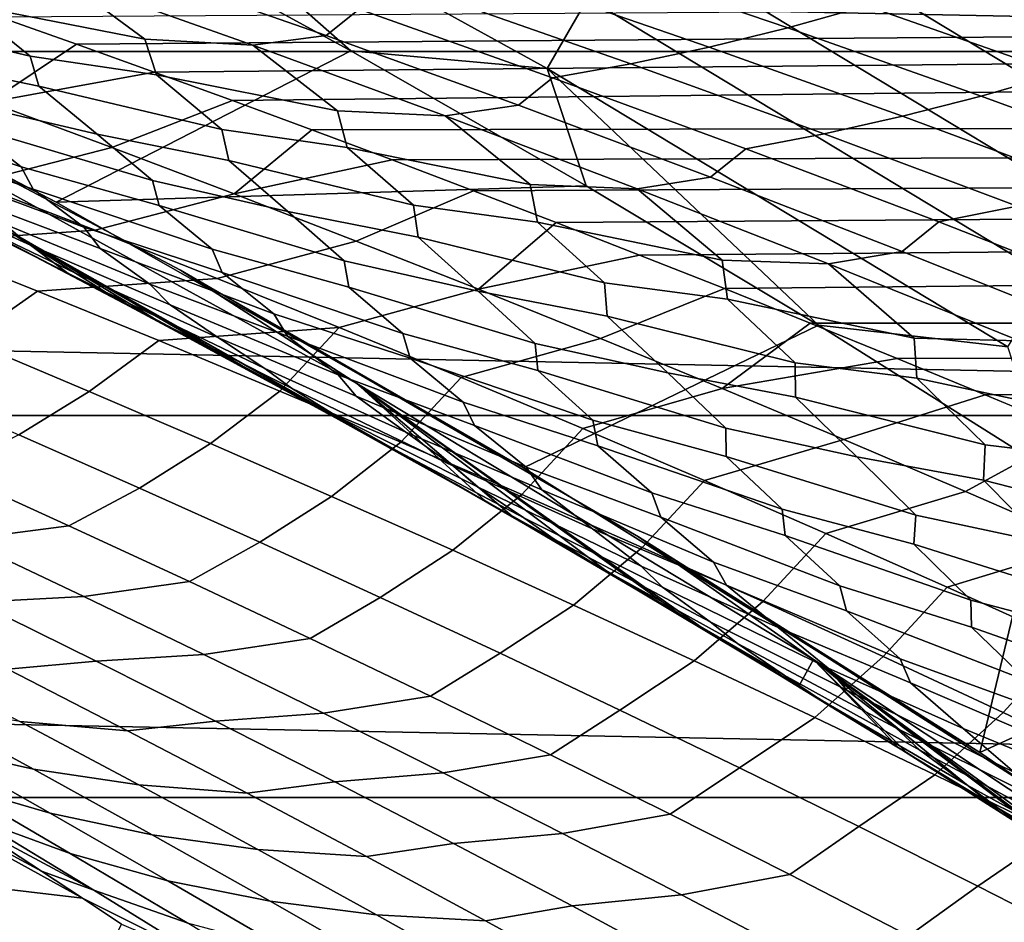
# Model space of a CAD drawing. Header units: metres. Extents: x -32 to 117, y -314 to 32.
# Tile 255 of 380: x 13.67 to 15.86, y 23.82 to 25.82. Entities that reach past the tile are written whole.
import ezdxf

# ---------------------------------------------------------------- set-up
doc = ezdxf.new("R2010")
doc.units = ezdxf.units.M
doc.layers.add('solid_24_501_064_XXX', color=7, linetype='CONTINUOUS')

msp = doc.modelspace()

# ---------------------------------------------------------------- linework, layer by layer
at = {"layer": 'solid_24_501_064_XXX'}
for points in [[(-19.827477, 25.751131, -303.5), (-18.788132, 26.518974, -303.5), (19.827477, 25.751131, -303.5)], [(-18.788132, 26.518974, -303.5), (18.788132, 26.518974, -303.5), (19.827477, 25.751131, -303.5)], [(16.337152, 25.83514, -299.734619), (15.283628, 26.472019, -299.734619), (15.199846, 26.326906, -299.663696), (16.247597, 25.693518, -299.663696)], [(14.936197, 25.870253, -299.526428), (13.882394, 26.450693, -299.526428), (13.798343, 26.290545, -299.506622), (14.845765, 25.713619, -299.506622)], [(13.754787, 25.416836, -299.5), (12.69279, 25.963486, -299.5), (11.928227, 26.323513, 20), (12.990453, 25.815851, 20)], [(16.247597, 25.693518, -299.663696), (15.199846, 26.326906, -299.663696), (15.113708, 26.17771, -299.605194), (16.155521, 25.547913, -299.605194)], [(13.798343, 26.290545, -299.506622), (13.881458, 26.04109, -299.5), (14.409968, 25.752392, -299.5)], [(14.845765, 25.713619, -299.506622), (13.798343, 26.290545, -299.506622), (14.409968, 25.752392, -299.5)], [(16.155521, 25.547913, -299.605194), (15.113708, 26.17771, -299.605194), (15.02567, 26.025223, -299.559326), (16.061415, 25.399094, -299.559326)], [(12.322657, 26.112045, 27.139278), (12.61587, 25.882139, 34.372093), (13.674073, 25.339003, 34.372093), (13.384017, 25.58427, 27.139278)], [(13.63034, 25.827684, 62.81345), (13.800304, 25.767433, 62.956249), (54.700001, 26.084551, 62.178223)], [(13.800304, 25.767433, 62.956249), (13.972453, 25.705582, 63.10059), (54.700001, 26.084551, 62.178223)], [(13.972453, 25.705582, 63.10059), (14.146639, 25.642202, 63.24622), (54.700001, 26.084551, 62.178223)], [(14.322954, 25.577202, 63.393276), (54.700001, 25.641653, 63.247471), (54.700001, 26.084551, 62.178223), (14.146639, 25.642202, 63.24622)], [(15.739203, 25.897905, 41.355824), (15.443254, 25.996979, 41.60014), (54.700001, 26.084551, 41.821777), (54.700001, 25.641653, 40.752529)], [(13.881458, 26.04109, -299.5), (12.69279, 25.963486, -299.5), (13.754787, 25.416836, -299.5), (14.409968, 25.752392, -299.5)], [(16.061415, 25.399094, -299.559326), (15.02567, 26.025223, -299.559326), (14.936197, 25.870253, -299.526428), (15.965775, 25.247852, -299.526428)], [(13.997931, 25.992828, 41.362263), (14.428287, 25.845173, 41.008434), (14.354752, 25.786533, 40.776386), (13.926785, 25.936586, 41.12756)], [(15.124537, 25.997383, 41.592674), (15.555039, 25.852524, 41.237885), (15.380334, 25.803831, 41.095638), (14.949991, 25.950575, 41.449604)], [(14.949991, 25.950575, 41.449604), (15.380334, 25.803831, 41.095638), (15.205867, 25.760927, 40.951248), (14.775683, 25.909586, 41.30447)], [(13.764606, 25.917238, 40.966881), (13.95197, 25.77828, 40.518925), (13.553342, 25.856138, 40.550678), (13.522883, 25.93219, 40.8708)], [(13.926785, 25.936586, 41.12756), (14.354752, 25.786533, 40.776386), (14.192225, 25.765127, 40.616287), (13.764606, 25.917238, 40.966881)], [(13.764606, 25.917238, 40.966881), (14.192225, 25.765127, 40.616287), (13.95197, 25.77828, 40.518925)], [(14.775683, 25.909586, 41.30447), (15.205867, 25.760927, 40.951248), (15.031766, 25.723845, 40.804817), (14.601742, 25.874443, 41.157379)], [(13.781778, 25.258266, 35.634239), (13.674073, 25.339003, 34.372093), (12.61587, 25.882139, 34.372093), (13.628577, 25.337383, 35.8438)], [(13.553342, 25.856138, 40.550678), (13.697272, 25.740784, 40.137825), (13.294586, 25.835299, 40.172138), (13.270395, 25.899126, 40.48745)], [(15.985076, 25.702627, 40.884636), (15.555039, 25.852524, 41.237885), (15.739203, 25.897905, 41.355824), (16.044449, 25.793146, 41.10442)], [(16.044449, 25.793146, 41.10442), (15.739203, 25.897905, 41.355824), (54.700001, 25.641653, 40.752529)], [(14.601742, 25.874443, 41.157379), (15.031766, 25.723845, 40.804817), (14.858153, 25.692608, 40.656456), (14.428287, 25.845173, 41.008434)], [(15.965775, 25.247852, -299.526428), (14.936197, 25.870253, -299.526428), (14.845765, 25.713619, -299.506622), (15.869108, 25.094988, -299.506622)], [(13.697272, 25.740784, 40.137825), (13.716938, 25.674313, 39.826889), (13.421767, 25.735119, 39.77293), (13.294586, 25.835299, 40.172138)], [(13.95197, 25.77828, 40.518925), (13.977757, 25.699511, 40.203468), (13.697272, 25.740784, 40.137825), (13.553342, 25.856138, 40.550678)], [(14.428287, 25.845173, 41.008434), (14.858153, 25.692608, 40.656456), (14.782165, 25.631638, 40.427105), (14.354752, 25.786533, 40.776386)], [(15.555039, 25.852524, 41.237885), (15.985076, 25.702627, 40.884636), (15.810173, 25.652077, 40.743279), (15.380334, 25.803831, 41.095638)], [(12.990453, 25.815851, 20), (13.384017, 25.58427, 27.139278), (14.422821, 25.013376, 27.139278), (14.031119, 25.265345, 20)], [(14.793545, 24.826618, -299.5), (13.754787, 25.416836, -299.5), (12.990453, 25.815851, 20), (14.031119, 25.265345, 20)], [(13.606905, 25.638481, 63.279606), (13.800304, 25.767433, 62.956249), (13.63034, 25.827684, 62.81345), (13.335076, 25.737242, 63.05241)], [(15.380334, 25.803831, 41.095638), (15.810173, 25.652077, 40.743279), (15.635509, 25.607288, 40.599701), (15.205867, 25.760927, 40.951248)], [(14.192225, 25.765127, 40.616287), (14.380439, 25.619543, 40.169098), (13.977757, 25.699511, 40.203468), (13.95197, 25.77828, 40.518925)], [(14.354752, 25.786533, 40.776386), (14.782165, 25.631638, 40.427105), (14.619251, 25.6082, 40.267651), (14.192225, 25.765127, 40.616287)], [(-20.835405, 24.942644, -303.5), (-19.827477, 25.751131, -303.5), (20.835405, 24.942644, -303.5)], [(-19.827477, 25.751131, -303.5), (19.827477, 25.751131, -303.5), (20.835405, 24.942644, -303.5)], [(13.606905, 25.638481, 63.279606), (13.972453, 25.705582, 63.10059), (13.800304, 25.767433, 62.956249)], [(14.932558, 25.452934, -299.5), (14.409968, 25.752392, -299.5), (13.754787, 25.416836, -299.5)], [(14.192225, 25.765127, 40.616287), (14.619251, 25.6082, 40.267651), (14.380439, 25.619543, 40.169098)], [(14.845765, 25.713619, -299.506622), (14.409968, 25.752392, -299.5), (14.932558, 25.452934, -299.5)], [(15.205867, 25.760927, 40.951248), (15.635509, 25.607288, 40.599701), (15.461211, 25.568289, 40.453999), (15.031766, 25.723845, 40.804817)], [(13.716938, 25.674313, 39.826889), (13.84621, 25.567713, 39.42696), (13.542337, 25.638725, 39.379864), (13.421767, 25.735119, 39.77293)], [(13.977757, 25.699511, 40.203468), (14.123437, 25.57769, 39.790363), (13.716938, 25.674313, 39.826889), (13.697272, 25.740784, 40.137825)], [(13.606905, 25.638481, 63.279606), (13.878656, 25.53767, 63.50602), (14.146639, 25.642202, 63.24622), (13.972453, 25.705582, 63.10059)], [(14.845765, 25.713619, -299.506622), (14.932558, 25.452934, -299.5), (15.448647, 25.143042, -299.5)], [(15.869108, 25.094988, -299.506622), (14.845765, 25.713619, -299.506622), (15.448647, 25.143042, -299.5)], [(15.031766, 25.723845, 40.804817), (15.461211, 25.568289, 40.453999), (15.287402, 25.535109, 40.306286), (14.858153, 25.692608, 40.656456)], [(14.380439, 25.619543, 40.169098), (14.401475, 25.53816, 39.858315), (14.123437, 25.57769, 39.790363), (13.977757, 25.699511, 40.203468)], [(14.858153, 25.692608, 40.656456), (15.287402, 25.535109, 40.306286), (15.208902, 25.471876, 40.079674), (14.782165, 25.631638, 40.427105)], [(15.985076, 25.702627, 40.884636), (16.414526, 25.547663, 40.532917), (16.239389, 25.495285, 40.392517), (15.810173, 25.652077, 40.743279)], [(13.561974, 25.585382, 39.069675), (13.677583, 25.495132, 38.682068), (13.283493, 25.62602, 38.709717), (13.252094, 25.673376, 39.028446)], [(14.123437, 25.57769, 39.790363), (14.138505, 25.508677, 39.483803), (13.84621, 25.567713, 39.42696), (13.716938, 25.674313, 39.826889)], [(13.878656, 25.53767, 63.50602), (13.606905, 25.638481, 63.279606), (13.298481, 25.561926, 63.528423), (13.570119, 25.458971, 63.754025)], [(13.84621, 25.567713, 39.42696), (13.969068, 25.46479, 39.032898), (13.561974, 25.585382, 39.069675), (13.542337, 25.638725, 39.379864)], [(14.150288, 25.434803, 63.731663), (14.322954, 25.577202, 63.393276), (14.146639, 25.642202, 63.24622), (13.878656, 25.53767, 63.50602)], [(14.322954, 25.577202, 63.393276), (14.501493, 25.510485, 63.541889), (54.700001, 25.641653, 63.247471)], [(14.501493, 25.510485, 63.541889), (14.682346, 25.441954, 63.692177), (54.700001, 25.641653, 63.247471)], [(14.682346, 25.441954, 63.692177), (14.865607, 25.371508, 63.844265), (54.700001, 25.641653, 63.247471)], [(14.865607, 25.371508, 63.844265), (15.051369, 25.299038, 63.998276), (54.700001, 25.641653, 63.247471)], [(15.051369, 25.299038, 63.998276), (15.239722, 25.224438, 64.154327), (54.700001, 25.641653, 63.247471)], [(15.430481, 25.147818, 64.31208), (54.700001, 25.154947, 64.297501), (54.700001, 25.641653, 63.247471), (15.239722, 25.224438, 64.154327)], [(15.810173, 25.652077, 40.743279), (16.239389, 25.495285, 40.392517), (16.064491, 25.448637, 40.249813), (15.635509, 25.607288, 40.599701)], [(13.677583, 25.495132, 38.682068), (13.704063, 25.445364, 38.367661), (13.393744, 25.54796, 38.327663), (13.283493, 25.62602, 38.709717)], [(14.619251, 25.6082, 40.267651), (14.808169, 25.455961, 39.821274), (14.401475, 25.53816, 39.858315), (14.380439, 25.619543, 40.169098)], [(14.782165, 25.631638, 40.427105), (15.208902, 25.471876, 40.079674), (15.045562, 25.446436, 39.920929), (14.619251, 25.6082, 40.267651)], [(14.619251, 25.6082, 40.267651), (15.045562, 25.446436, 39.920929), (14.808169, 25.455961, 39.821274)], [(15.635509, 25.607288, 40.599701), (16.064491, 25.448637, 40.249813), (15.889962, 25.407749, 40.104908), (15.461211, 25.568289, 40.453999)], [(13.384017, 25.58427, 27.139278), (13.674073, 25.339003, 34.372093), (14.707845, 24.753256, 34.373253), (14.422821, 25.013376, 27.139278)], [(13.969068, 25.46479, 39.032898), (13.984017, 25.40901, 38.726933), (13.677583, 25.495132, 38.682068), (13.561974, 25.585382, 39.069675)], [(14.401475, 25.53816, 39.858315), (14.548776, 25.409826, 39.445007), (14.138505, 25.508677, 39.483803), (14.123437, 25.57769, 39.790363)], [(14.150288, 25.434803, 63.731663), (14.501493, 25.510485, 63.541889), (14.322954, 25.577202, 63.393276)], [(14.138505, 25.508677, 39.483803), (14.269749, 25.395597, 39.08321), (13.969068, 25.46479, 39.032898), (13.84621, 25.567713, 39.42696)], [(15.461211, 25.568289, 40.453999), (15.889962, 25.407749, 40.104908), (15.715921, 25.372654, 39.957909), (15.287402, 25.535109, 40.306286)], [(13.704063, 25.445364, 38.367661), (13.816835, 25.360685, 37.984116), (13.434769, 25.502754, 38.00301), (13.393744, 25.54796, 38.327663)], [(14.150288, 25.434803, 63.731663), (13.878656, 25.53767, 63.50602), (13.570119, 25.458971, 63.754025), (13.841602, 25.353981, 63.978802)], [(14.808169, 25.455961, 39.821274), (14.824387, 25.372072, 39.515171), (14.548776, 25.409826, 39.445007), (14.401475, 25.53816, 39.858315)], [(15.287402, 25.535109, 40.306286), (15.715921, 25.372654, 39.957909), (15.634863, 25.307226, 39.734085), (15.208902, 25.471876, 40.079674)], [(13.593602, 25.386826, 37.29475), (13.698289, 25.320694, 36.922073), (13.376182, 25.466574, 36.897793), (13.279357, 25.521252, 37.262806)], [(14.548776, 25.409826, 39.445007), (14.559188, 25.338367, 39.142838), (14.269749, 25.395597, 39.08321), (14.138505, 25.508677, 39.483803)], [(14.150288, 25.434803, 63.731663), (14.421762, 25.329868, 63.956539), (14.682346, 25.441954, 63.692177), (14.501493, 25.510485, 63.541889)], [(13.816835, 25.360685, 37.984116), (13.852606, 25.313204, 37.663944), (13.542414, 25.430458, 37.625324), (13.434769, 25.502754, 38.00301)], [(13.984017, 25.40901, 38.726933), (14.101995, 25.312155, 38.338112), (13.704063, 25.445364, 38.367661), (13.677583, 25.495132, 38.682068)], [(13.698289, 25.320694, 36.922073), (13.798203, 25.259089, 36.554714), (13.447945, 25.426807, 36.554798), (13.376182, 25.466574, 36.897793)], [(14.269749, 25.395597, 39.08321), (14.394789, 25.286079, 38.688236), (13.984017, 25.40901, 38.726933), (13.969068, 25.46479, 39.032898)], [(15.208902, 25.471876, 40.079674), (15.634863, 25.307226, 39.734085), (15.471061, 25.27981, 39.576111), (15.045562, 25.446436, 39.920929)], [(13.174582, 25.432428, 63.935493), (13.444334, 25.326567, 64.158485), (13.841602, 25.353981, 63.978802), (13.570119, 25.458971, 63.754025)], [(14.101995, 25.312155, 38.338112), (14.123514, 25.260073, 38.02803), (13.816835, 25.360685, 37.984116), (13.704063, 25.445364, 38.367661)], [(14.932558, 25.452934, -299.5), (13.754787, 25.416836, -299.5), (14.793545, 24.826618, -299.5), (15.448647, 25.143042, -299.5)], [(14.693046, 25.222858, 64.180656), (14.865607, 25.371508, 63.844265), (14.682346, 25.441954, 63.692177), (14.421762, 25.329868, 63.956539)], [(15.045562, 25.446436, 39.920929), (15.235061, 25.287508, 39.47543), (14.824387, 25.372072, 39.515171), (14.808169, 25.455961, 39.821274)], [(15.045562, 25.446436, 39.920929), (15.471061, 25.27981, 39.576111), (15.235061, 25.287508, 39.47543)], [(13.798203, 25.259089, 36.554714), (13.863814, 25.217329, 36.216705), (13.541685, 25.378962, 36.195587), (13.447945, 25.426807, 36.554798)], [(13.852606, 25.313204, 37.663944), (13.962845, 25.234192, 37.284565), (13.593602, 25.386826, 37.29475), (13.542414, 25.430458, 37.625324)], [(14.421762, 25.329868, 63.956539), (14.150288, 25.434803, 63.731663), (13.841602, 25.353981, 63.978802), (14.112896, 25.24695, 64.202759)], [(14.394789, 25.286079, 38.688236), (14.405006, 25.227955, 38.386509), (14.101995, 25.312155, 38.338112), (13.984017, 25.40901, 38.726933)], [(14.824387, 25.372072, 39.515171), (14.973199, 25.237169, 39.101746), (14.559188, 25.338367, 39.142838), (14.548776, 25.409826, 39.445007)], [(15.889962, 25.407749, 40.104908), (16.317924, 25.242199, 39.757549), (16.14362, 25.205214, 39.611332), (15.715921, 25.372654, 39.957909)], [(13.863814, 25.217329, 36.216705), (13.960802, 25.162416, 35.854866), (13.595848, 25.354126, 35.888607), (13.541685, 25.378962, 36.195587)], [(13.962845, 25.234192, 37.284565), (14.008429, 25.188433, 36.958652), (13.698289, 25.320694, 36.922073), (13.593602, 25.386826, 37.29475)], [(14.559188, 25.338367, 39.142838), (14.6923, 25.21875, 38.741665), (14.394789, 25.286079, 38.688236), (14.269749, 25.395597, 39.08321)], [(13.444334, 25.326567, 64.158485), (13.713878, 25.218714, 64.380608), (14.112896, 25.24695, 64.202759), (13.841602, 25.353981, 63.978802)], [(13.960802, 25.162416, 35.854866), (13.628577, 25.337383, 35.8438), (13.595848, 25.354126, 35.888607)], [(14.123514, 25.260073, 38.02803), (14.23871, 25.168699, 37.643082), (13.852606, 25.313204, 37.663944), (13.816835, 25.360685, 37.984116)], [(14.693046, 25.222858, 64.180656), (15.051369, 25.299038, 63.998276), (14.865607, 25.371508, 63.844265)], [(15.235061, 25.287508, 39.47543), (15.246405, 25.20122, 39.17403), (14.973199, 25.237169, 39.101746), (14.824387, 25.372072, 39.515171)], [(15.715921, 25.372654, 39.957909), (16.14362, 25.205214, 39.611332), (16.059958, 25.137663, 39.390335), (15.634863, 25.307226, 39.734085)], [(13.960802, 25.162416, 35.854866), (14.041348, 25.118841, 35.508072), (13.781778, 25.258266, 35.634239), (13.628577, 25.337383, 35.8438)], [(14.639298, 24.79224, 34.466503), (14.707845, 24.753256, 34.373253), (13.674073, 25.339003, 34.372093)], [(14.534099, 24.851564, 34.609631), (14.639298, 24.79224, 34.466503), (13.674073, 25.339003, 34.372093)], [(14.362767, 24.946878, 34.842693), (14.534099, 24.851564, 34.609631), (13.674073, 25.339003, 34.372093)], [(14.164942, 25.054945, 35.111633), (14.362767, 24.946878, 34.842693), (13.674073, 25.339003, 34.372093)], [(14.134936, 25.071152, 35.152466), (14.164942, 25.054945, 35.111633), (13.674073, 25.339003, 34.372093)], [(13.971329, 25.158665, 35.375397), (14.134936, 25.071152, 35.152466), (13.674073, 25.339003, 34.372093)], [(13.781778, 25.258266, 35.634239), (13.971329, 25.158665, 35.375397), (13.674073, 25.339003, 34.372093)], [(14.973199, 25.237169, 39.101746), (14.978906, 25.163368, 38.803982), (14.6923, 25.21875, 38.741665), (14.559188, 25.338367, 39.142838)], [(13.557981, 25.109873, 64.762924), (13.713878, 25.218714, 64.380608), (13.444334, 25.326567, 64.158485), (13.287644, 25.221487, 64.540985)], [(14.008429, 25.188433, 36.958652), (14.115818, 25.115475, 36.584045), (13.798203, 25.259089, 36.554714), (13.698289, 25.320694, 36.922073)], [(14.23871, 25.168699, 37.643082), (14.269189, 25.11904, 37.327396), (13.962845, 25.234192, 37.284565), (13.852606, 25.313204, 37.663944)], [(14.405006, 25.227955, 38.386509), (14.52525, 25.124426, 37.996563), (14.123514, 25.260073, 38.02803), (14.101995, 25.312155, 38.338112)], [(14.693046, 25.222858, 64.180656), (14.421762, 25.329868, 63.956539), (14.112896, 25.24695, 64.202759), (14.383966, 25.137867, 64.425896)], [(14.693046, 25.222858, 64.180656), (14.964102, 25.113762, 64.404022), (15.239722, 25.224438, 64.154327), (15.051369, 25.299038, 63.998276)], [(15.634863, 25.307226, 39.734085), (16.059958, 25.137663, 39.390335), (15.895659, 25.108295, 39.233196), (15.471061, 25.27981, 39.576111)], [(14.6923, 25.21875, 38.741665), (14.819421, 25.10257, 38.345863), (14.405006, 25.227955, 38.386509), (14.394789, 25.286079, 38.688236)], [(15.471061, 25.27981, 39.576111), (15.661026, 25.114161, 39.131561), (15.246405, 25.20122, 39.17403), (15.235061, 25.287508, 39.47543)], [(15.471061, 25.27981, 39.576111), (15.895659, 25.108295, 39.233196), (15.661026, 25.114161, 39.131561)], [(13.713878, 25.218714, 64.380608), (13.983179, 25.108858, 64.601868), (14.383966, 25.137867, 64.425896), (14.112896, 25.24695, 64.202759)], [(14.041348, 25.118841, 35.508072), (13.971329, 25.158665, 35.375397), (13.781778, 25.258266, 35.634239)], [(14.115818, 25.115475, 36.584045), (14.218723, 25.046844, 36.214443), (13.863814, 25.217329, 36.216705), (13.798203, 25.259089, 36.554714)], [(14.031119, 25.265345, 20), (14.422821, 25.013376, 27.139278), (15.437318, 24.400328, 27.139278), (15.048502, 24.672913, 20)], [(15.806831, 24.194082, -299.5), (14.793545, 24.826618, -299.5), (14.031119, 25.265345, 20), (15.048502, 24.672913, 20)], [(14.52525, 25.124426, 37.996563), (14.541771, 25.070127, 37.690815), (14.23871, 25.168699, 37.643082), (14.123514, 25.260073, 38.02803)], [(14.269189, 25.11904, 37.327396), (14.381927, 25.033232, 36.946415), (14.008429, 25.188433, 36.958652), (13.962845, 25.234192, 37.284565)], [(14.964102, 25.113762, 64.404022), (14.693046, 25.222858, 64.180656), (14.383966, 25.137867, 64.425896), (14.654778, 25.026722, 64.648232)], [(14.819421, 25.10257, 38.345863), (14.824864, 25.042202, 38.048393), (14.52525, 25.124426, 37.996563), (14.405006, 25.227955, 38.386509)], [(15.234896, 25.002573, 64.626633), (15.430481, 25.147818, 64.31208), (15.239722, 25.224438, 64.154327), (14.964102, 25.113762, 64.404022)], [(15.246405, 25.20122, 39.17403), (15.396623, 25.059698, 38.760567), (14.978906, 25.163368, 38.803982), (14.973199, 25.237169, 39.101746)], [(13.828024, 24.996258, 64.983948), (13.983179, 25.108858, 64.601868), (13.713878, 25.218714, 64.380608), (13.557981, 25.109873, 64.762924)], [(14.218723, 25.046844, 36.214443), (14.278158, 25.003206, 35.881393), (13.960802, 25.162416, 35.854866), (13.863814, 25.217329, 36.216705)], [(14.978906, 25.163368, 38.803982), (15.113785, 25.037151, 38.402313), (14.819421, 25.10257, 38.345863), (14.6923, 25.21875, 38.741665)], [(15.661026, 25.114161, 39.131561), (15.667446, 25.025579, 38.834888), (15.396623, 25.059698, 38.760567), (15.246405, 25.20122, 39.17403)], [(14.381927, 25.033232, 36.946415), (14.421877, 24.985451, 36.625149), (14.115818, 25.115475, 36.584045), (14.008429, 25.188433, 36.958652)], [(14.278158, 25.003206, 35.881393), (14.378298, 24.94112, 35.517021), (14.041348, 25.118841, 35.508072), (13.960802, 25.162416, 35.854866)], [(14.041348, 25.118841, 35.508072), (14.452183, 24.895872, 35.175488), (14.134936, 25.071152, 35.152466), (13.971329, 25.158665, 35.375397)], [(14.541771, 25.070127, 37.690815), (14.659293, 24.971983, 37.304554), (14.269189, 25.11904, 37.327396), (14.23871, 25.168699, 37.643082)], [(15.396623, 25.059698, 38.760567), (15.397578, 24.983656, 38.467228), (15.113785, 25.037151, 38.402313), (14.978906, 25.163368, 38.803982)], [(13.983179, 25.108858, 64.601868), (14.252208, 24.996994, 64.822281), (14.383966, 25.137867, 64.425896)], [(14.520929, 24.883112, 65.041847), (14.654778, 25.026722, 64.648232), (14.383966, 25.137867, 64.425896), (14.252208, 24.996994, 64.822281)], [(15.448647, 25.143042, -299.5), (14.793545, 24.826618, -299.5), (15.806831, 24.194082, -299.5), (15.958515, 24.822542, -299.5)], [(15.234896, 25.002573, 64.626633), (15.6235, 25.069256, 64.47126), (15.430481, 25.147818, 64.31208)], [(15.430481, 25.147818, 64.31208), (15.6235, 25.069256, 64.47126), (54.700001, 25.154947, 64.297501)], [(15.869108, 25.094988, -299.506622), (15.448647, 25.143042, -299.5), (15.958515, 24.822542, -299.5)], [(15.6235, 25.069256, 64.47126), (15.818888, 24.988625, 64.63205), (54.700001, 25.154947, 64.297501)], [(15.818888, 24.988625, 64.63205), (16.016756, 24.905785, 64.794601), (54.700001, 25.154947, 64.297501)], [(14.378298, 24.94112, 35.517021), (14.452183, 24.895872, 35.175488), (14.041348, 25.118841, 35.508072)], [(14.421877, 24.985451, 36.625149), (14.531872, 24.905581, 36.248707), (14.218723, 25.046844, 36.214443), (14.115818, 25.115475, 36.584045)], [(14.659293, 24.971983, 37.304554), (14.684446, 24.92025, 36.993351), (14.381927, 25.033232, 36.946415), (14.269189, 25.11904, 37.327396)], [(14.824864, 25.042202, 38.048393), (14.947275, 24.931923, 37.65741), (14.541771, 25.070127, 37.690815), (14.52525, 25.124426, 37.996563)], [(15.234896, 25.002573, 64.626633), (14.964102, 25.113762, 64.404022), (14.654778, 25.026722, 64.648232), (14.925299, 24.913509, 64.869766)], [(15.895659, 25.108295, 39.233196), (16.085978, 24.935894, 38.789673), (15.667446, 25.025579, 38.834888), (15.661026, 25.114161, 39.131561)], [(13.67245, 24.899567, 65.368759), (13.828024, 24.996258, 64.983948), (13.557981, 25.109873, 64.762924), (13.404191, 25.015913, 65.149895)], [(14.097744, 24.880632, 65.204071), (14.252208, 24.996994, 64.822281), (13.983179, 25.108858, 64.601868), (13.828024, 24.996258, 64.983948)], [(15.113785, 25.037151, 38.402313), (15.242882, 24.914242, 38.005775), (14.824864, 25.042202, 38.048393), (14.819421, 25.10257, 38.345863)], [(14.452183, 24.895872, 35.175488), (14.549489, 24.840595, 34.816769), (14.164942, 25.054945, 35.111633), (14.134936, 25.071152, 35.152466)], [(14.947275, 24.931923, 37.65741), (14.958758, 24.875511, 37.355999), (14.659293, 24.971983, 37.304554), (14.541771, 25.070127, 37.690815)], [(15.234896, 25.002573, 64.626633), (15.505391, 24.88928, 64.848503), (15.818888, 24.988625, 64.63205), (15.6235, 25.069256, 64.47126)], [(14.549489, 24.840595, 34.816769), (14.362767, 24.946878, 34.842693), (14.164942, 25.054945, 35.111633)], [(15.667446, 25.025579, 38.834888), (15.818963, 24.877388, 38.421471), (15.397578, 24.983656, 38.467228), (15.396623, 25.059698, 38.760567)], [(14.531872, 24.905581, 36.248707), (14.637671, 24.829828, 35.876953), (14.278158, 25.003206, 35.881393), (14.218723, 25.046844, 36.214443)], [(14.684446, 24.92025, 36.993351), (14.799586, 24.82756, 36.610851), (14.421877, 24.985451, 36.625149), (14.381927, 25.033232, 36.946415)], [(14.789313, 24.767202, 65.260582), (14.925299, 24.913509, 64.869766), (14.654778, 25.026722, 64.648232), (14.520929, 24.883112, 65.041847)], [(15.242882, 24.914242, 38.005775), (15.243512, 24.851728, 37.71257), (14.947275, 24.931923, 37.65741), (14.824864, 25.042202, 38.048393)], [(15.397578, 24.983656, 38.467228), (15.534121, 24.85078, 38.065151), (15.242882, 24.914242, 38.005775), (15.113785, 25.037151, 38.402313)], [(16.085978, 24.935894, 38.789673), (16.087427, 24.845131, 38.497749), (15.818963, 24.877388, 38.421471), (15.667446, 25.025579, 38.834888)], [(14.768215, 24.718702, 34.291142), (14.422821, 25.013376, 27.139278), (14.707845, 24.753256, 34.373253)], [(15.404757, 24.341757, 33.42775), (15.437318, 24.400328, 27.139278), (14.422821, 25.013376, 27.139278), (15.188386, 24.472507, 33.720581)], [(15.14249, 24.499891, 33.782795), (15.188386, 24.472507, 33.720581), (14.422821, 25.013376, 27.139278)], [(14.976305, 24.598032, 34.00832), (15.14249, 24.499891, 33.782795), (14.422821, 25.013376, 27.139278)], [(14.768215, 24.718702, 34.291142), (14.976305, 24.598032, 34.00832), (14.422821, 25.013376, 27.139278)], [(13.940342, 24.781246, 65.586678), (14.097744, 24.880632, 65.204071), (13.828024, 24.996258, 64.983948), (13.67245, 24.899567, 65.368759)], [(14.367107, 24.762991, 65.423294), (14.520929, 24.883112, 65.041847), (14.252208, 24.996994, 64.822281), (14.097744, 24.880632, 65.204071)], [(14.637671, 24.829828, 35.876953), (14.690909, 24.78442, 35.548832), (14.378298, 24.94112, 35.517021), (14.278158, 25.003206, 35.881393)], [(14.799586, 24.82756, 36.610851), (14.833876, 24.777866, 36.294224), (14.531872, 24.905581, 36.248707), (14.421877, 24.985451, 36.625149)], [(15.505391, 24.88928, 64.848503), (15.234896, 25.002573, 64.626633), (14.925299, 24.913509, 64.869766), (15.195493, 24.798218, 65.090508)], [(15.818963, 24.877388, 38.421471), (15.815125, 24.799208, 38.13258), (15.534121, 24.85078, 38.065151), (15.397578, 24.983656, 38.467228)], [(15.505391, 24.88928, 64.848503), (15.775553, 24.773874, 65.069633), (16.016756, 24.905785, 64.794601), (15.818888, 24.988625, 64.63205)], [(14.958758, 24.875511, 37.355999), (15.078508, 24.770517, 36.968517), (14.684446, 24.92025, 36.993351), (14.659293, 24.971983, 37.304554)], [(-21.810736, 24.094435, -303.5), (-20.835405, 24.942644, -303.5), (21.810736, 24.094435, -303.5)], [(-20.835405, 24.942644, -303.5), (20.835405, 24.942644, -303.5), (21.810736, 24.094435, -303.5)], [(14.549489, 24.840595, 34.816769), (14.534099, 24.851564, 34.609631), (14.362767, 24.946878, 34.842693)], [(14.690909, 24.78442, 35.548832), (14.794101, 24.715055, 35.182026), (14.452183, 24.895872, 35.175488), (14.378298, 24.94112, 35.517021)], [(15.078508, 24.770517, 36.968517), (15.098307, 24.716814, 36.661785), (14.799586, 24.82756, 36.610851), (14.684446, 24.92025, 36.993351)], [(15.243512, 24.851728, 37.71257), (15.367989, 24.734631, 37.320637), (14.958758, 24.875511, 37.355999), (14.947275, 24.931923, 37.65741)], [(13.783515, 24.697729, 65.972122), (13.940342, 24.781246, 65.586678), (13.67245, 24.899567, 65.368759), (13.514919, 24.81988, 65.754196)], [(14.794101, 24.715055, 35.182026), (14.861309, 24.668251, 34.845715), (14.549489, 24.840595, 34.816769), (14.452183, 24.895872, 35.175488)], [(14.833876, 24.777866, 36.294224), (14.946379, 24.69099, 35.916035), (14.637671, 24.829828, 35.876953), (14.531872, 24.905581, 36.248707)], [(15.057326, 24.649258, 65.478493), (15.195493, 24.798218, 65.090508), (14.925299, 24.913509, 64.869766), (14.789313, 24.767202, 65.260582)], [(15.534121, 24.85078, 38.065151), (15.665092, 24.721073, 37.667965), (15.243512, 24.851728, 37.71257), (15.242882, 24.914242, 38.005775)], [(16.045349, 24.656345, 65.290024), (16.217213, 24.820601, 64.959084), (16.016756, 24.905785, 64.794601), (15.775553, 24.773874, 65.069633)], [(14.207838, 24.660946, 65.803673), (14.367107, 24.762991, 65.423294), (14.097744, 24.880632, 65.204071), (13.940342, 24.781246, 65.586678)], [(14.636085, 24.643322, 65.641632), (14.789313, 24.767202, 65.260582), (14.520929, 24.883112, 65.041847), (14.367107, 24.762991, 65.423294)], [(15.367989, 24.734631, 37.320637), (15.374403, 24.676203, 37.023571), (15.078508, 24.770517, 36.968517), (14.958758, 24.875511, 37.355999)], [(15.775553, 24.773874, 65.069633), (15.505391, 24.88928, 64.848503), (15.195493, 24.798218, 65.090508), (15.465326, 24.68084, 65.310463)], [(16.087427, 24.845131, 38.497749), (16.240135, 24.690216, 38.084454), (15.815125, 24.799208, 38.13258), (15.818963, 24.877388, 38.421471)], [(14.961853, 24.605518, 34.484249), (14.639298, 24.79224, 34.466503), (14.534099, 24.851564, 34.609631)], [(14.861309, 24.668251, 34.845715), (14.961853, 24.605518, 34.484249), (14.534099, 24.851564, 34.609631), (14.549489, 24.840595, 34.816769)], [(15.665092, 24.721073, 37.667965), (15.660872, 24.656515, 37.379032), (15.367989, 24.734631, 37.320637), (15.243512, 24.851728, 37.71257)], [(15.815125, 24.799208, 38.13258), (15.953228, 24.659613, 37.730175), (15.665092, 24.721073, 37.667965), (15.534121, 24.85078, 38.065151)], [(14.946379, 24.69099, 35.916035), (15.054971, 24.608019, 35.542221), (14.690909, 24.78442, 35.548832), (14.637671, 24.829828, 35.876953)], [(13.549245, 24.667192, 66.296402), (13.783515, 24.697729, 65.972122), (13.514919, 24.81988, 65.754196), (13.281615, 24.791817, 66.079491)], [(15.098307, 24.716814, 36.661785), (15.215749, 24.617161, 36.277863), (14.833876, 24.777866, 36.294224), (14.799586, 24.82756, 36.610851)], [(16.461798, 24.491678, -299.5), (15.958515, 24.822542, -299.5), (15.806831, 24.194082, -299.5)], [(14.961853, 24.605518, 34.484249), (15.045299, 24.555359, 34.138283), (14.707845, 24.753256, 34.373253), (14.639298, 24.79224, 34.466503)], [(15.324938, 24.529268, 65.69558), (15.465326, 24.68084, 65.310463), (15.195493, 24.798218, 65.090508), (15.057326, 24.649258, 65.478493)], [(16.240135, 24.690216, 38.084454), (16.231464, 24.610001, 37.800022), (15.953228, 24.659613, 37.730175), (15.815125, 24.799208, 38.13258)], [(14.051667, 24.573595, 66.189072), (14.207838, 24.660946, 65.803673), (13.940342, 24.781246, 65.586678), (13.783515, 24.697729, 65.972122)], [(14.474908, 24.538652, 66.019745), (14.636085, 24.643322, 65.641632), (14.367107, 24.762991, 65.423294), (14.207838, 24.660946, 65.803673)], [(14.904643, 24.521618, 65.859093), (15.057326, 24.649258, 65.478493), (14.789313, 24.767202, 65.260582), (14.636085, 24.643322, 65.641632)], [(15.054971, 24.608019, 35.542221), (15.101995, 24.560955, 35.219006), (14.794101, 24.715055, 35.182026), (14.690909, 24.78442, 35.548832)], [(15.215749, 24.617161, 36.277863), (15.244352, 24.565657, 35.965855), (14.946379, 24.69099, 35.916035), (14.833876, 24.777866, 36.294224)], [(15.374403, 24.676203, 37.023571), (15.496279, 24.564283, 36.634949), (15.098307, 24.716814, 36.661785), (15.078508, 24.770517, 36.968517)], [(16.045349, 24.656345, 65.290024), (15.775553, 24.773874, 65.069633), (15.465326, 24.68084, 65.310463), (15.734769, 24.561363, 65.529633)], [(15.045299, 24.555359, 34.138283), (14.768215, 24.718702, 34.291142), (14.707845, 24.753256, 34.373253)], [(15.660872, 24.656515, 37.379032), (15.787312, 24.532522, 36.986237), (15.374403, 24.676203, 37.023571), (15.367989, 24.734631, 37.320637)], [(15.953228, 24.659613, 37.730175), (16.085966, 24.523041, 37.33242), (15.660872, 24.656515, 37.379032), (15.665092, 24.721073, 37.667965)], [(13.816401, 24.540609, 66.512306), (14.051667, 24.573595, 66.189072), (13.783515, 24.697729, 65.972122), (13.549245, 24.667192, 66.296402)], [(15.045299, 24.555359, 34.138283), (14.976305, 24.598032, 34.00832), (14.768215, 24.718702, 34.291142)], [(15.101995, 24.560955, 35.219006), (15.208136, 24.484203, 34.849857), (14.861309, 24.668251, 34.845715), (14.794101, 24.715055, 35.182026)], [(15.496279, 24.564283, 36.634949), (15.510695, 24.508713, 36.332691), (15.215749, 24.617161, 36.277863), (15.098307, 24.716814, 36.661785)], [(15.244352, 24.565657, 35.965855), (15.359265, 24.471689, 35.586002), (15.054971, 24.608019, 35.542221), (14.946379, 24.69099, 35.916035)], [(15.592121, 24.407225, 65.911842), (15.734769, 24.561363, 65.529633), (15.465326, 24.68084, 65.310463), (15.324938, 24.529268, 65.69558)], [(15.787312, 24.532522, 36.986237), (15.788627, 24.472183, 36.693512), (15.496279, 24.564283, 36.634949), (15.374403, 24.676203, 37.023571)], [(13.578452, 24.527733, 66.834236), (13.816401, 24.540609, 66.512306), (13.549245, 24.667192, 66.296402), (13.312215, 24.656773, 66.619164)], [(14.319348, 24.447466, 66.405052), (14.474908, 24.538652, 66.019745), (14.207838, 24.660946, 65.803673), (14.051667, 24.573595, 66.189072)], [(15.208136, 24.484203, 34.849857), (15.268657, 24.435963, 34.518726), (14.961853, 24.605518, 34.484249), (14.861309, 24.668251, 34.845715)], [(15.048502, 24.672913, 20), (15.437318, 24.400328, 27.139278), (16.425798, 23.746157, 27.139278), (16.040911, 24.039534, 20)], [(16.793037, 23.520281, -299.5), (15.806831, 24.194082, -299.5), (15.048502, 24.672913, 20), (16.040911, 24.039534, 20)], [(16.085966, 24.523041, 37.33242), (16.076866, 24.456537, 37.047771), (15.787312, 24.532522, 36.986237), (15.660872, 24.656515, 37.379032)], [(16.314753, 24.536684, 65.509666), (16.045349, 24.656345, 65.290024), (15.734769, 24.561363, 65.529633), (16.003792, 24.439781, 65.748009)], [(14.741524, 24.414362, 66.234909), (14.904643, 24.521618, 65.859093), (14.636085, 24.643322, 65.641632), (14.474908, 24.538652, 66.019745)], [(15.172755, 24.397869, 66.075684), (15.324938, 24.529268, 65.69558), (15.057326, 24.649258, 65.478493), (14.904643, 24.521618, 65.859093)], [(15.510695, 24.508713, 36.332691), (15.630338, 24.402012, 35.947422), (15.244352, 24.565657, 35.965855), (15.215749, 24.617161, 36.277863)], [(15.268657, 24.435963, 34.518726), (15.372334, 24.36566, 34.154617), (15.045299, 24.555359, 34.138283), (14.961853, 24.605518, 34.484249)], [(15.045299, 24.555359, 34.138283), (15.448539, 24.314325, 33.814209), (15.14249, 24.499891, 33.782795), (14.976305, 24.598032, 34.00832)], [(15.359265, 24.471689, 35.586002), (15.470547, 24.381395, 35.21022), (15.101995, 24.560955, 35.219006), (15.054971, 24.608019, 35.542221)], [(14.083058, 24.412054, 66.727196), (14.319348, 24.447466, 66.405052), (14.051667, 24.573595, 66.189072), (13.816401, 24.540609, 66.512306)], [(15.372334, 24.36566, 34.154617), (15.448539, 24.314325, 33.814209), (15.045299, 24.555359, 34.138283)], [(15.470547, 24.381395, 35.21022), (15.511341, 24.332788, 34.891884), (15.208136, 24.484203, 34.849857), (15.101995, 24.560955, 35.219006)], [(15.630338, 24.402012, 35.947422), (15.653236, 24.348806, 35.640026), (15.359265, 24.471689, 35.586002), (15.244352, 24.565657, 35.965855)], [(15.788627, 24.472183, 36.693512), (15.912526, 24.353258, 36.303837), (15.510695, 24.508713, 36.332691), (15.496279, 24.564283, 36.634949)], [(15.858848, 24.283119, 66.127281), (16.003792, 24.439781, 65.748009), (15.734769, 24.561363, 65.529633), (15.592121, 24.407225, 65.911842)], [(13.647402, 24.379293, 67.403229), (13.844162, 24.396746, 67.048264), (13.578452, 24.527733, 66.834236), (13.380486, 24.51413, 67.188271)], [(13.844162, 24.396746, 67.048264), (14.083058, 24.412054, 66.727196), (13.816401, 24.540609, 66.512306), (13.578452, 24.527733, 66.834236)], [(14.586533, 24.319334, 66.620071), (14.741524, 24.414362, 66.234909), (14.474908, 24.538652, 66.019745), (14.319348, 24.447466, 66.405052)], [(15.440395, 24.272068, 66.291397), (15.592121, 24.407225, 65.911842), (15.324938, 24.529268, 65.69558), (15.172755, 24.397869, 66.075684)], [(16.076866, 24.456537, 37.047771), (16.205162, 24.325579, 36.654194), (15.788627, 24.472183, 36.693512), (15.787312, 24.532522, 36.986237)], [(15.007659, 24.288063, 66.449158), (15.172755, 24.397869, 66.075684), (14.904643, 24.521618, 65.859093), (14.741524, 24.414362, 66.234909)], [(15.912526, 24.353258, 36.303837), (15.921535, 24.295925, 36.006046), (15.630338, 24.402012, 35.947422), (15.510695, 24.508713, 36.332691)], [(15.448539, 24.314325, 33.814209), (15.549661, 24.25074, 33.455601), (15.188386, 24.472507, 33.720581), (15.14249, 24.499891, 33.782795)], [(15.511341, 24.332788, 34.891884), (15.620327, 24.248543, 34.520489), (15.268657, 24.435963, 34.518726), (15.208136, 24.484203, 34.849857)], [(16.461798, 24.491678, -299.5), (15.806831, 24.194082, -299.5), (16.793037, 23.520281, -299.5), (16.957956, 24.150797, -299.5)], [(15.549661, 24.25074, 33.455601), (15.404757, 24.341757, 33.42775), (15.188386, 24.472507, 33.720581)], [(15.653236, 24.348806, 35.640026), (15.770456, 24.247654, 35.258595), (15.470547, 24.381395, 35.21022), (15.359265, 24.471689, 35.586002)], [(16.205162, 24.325579, 36.654194), (16.201351, 24.263432, 36.365814), (15.912526, 24.353258, 36.303837), (15.788627, 24.472183, 36.693512)], [(14.34919, 24.281521, 66.941078), (14.586533, 24.319334, 66.620071), (14.319348, 24.447466, 66.405052), (14.083058, 24.412054, 66.727196)], [(15.620327, 24.248543, 34.520489), (15.674151, 24.198986, 34.194523), (15.372334, 24.36566, 34.154617), (15.268657, 24.435963, 34.518726)], [(16.12509, 24.156942, 66.341888), (16.272367, 24.316082, 65.965599), (16.003792, 24.439781, 65.748009), (15.858848, 24.283119, 66.127281)], [(13.813329, 23.870523, 70.514549), (12.823011, 24.416718, 70.516006), (12.752348, 23.995956, 77.737923)], [(13.722713, 23.930347, 70.388145), (12.823011, 24.416718, 70.516006), (13.813329, 23.870523, 70.514549)], [(13.722713, 23.930347, 70.388145), (13.553283, 24.040844, 70.151779), (12.823011, 24.416718, 70.516006)], [(14.853194, 24.189192, 66.834122), (15.007659, 24.288063, 66.449158), (14.741524, 24.414362, 66.234909), (14.586533, 24.319334, 66.620071)], [(13.674012, 24.263247, 67.936684), (13.913728, 24.242487, 67.617088), (13.647402, 24.379293, 67.403229), (13.408543, 24.402506, 67.723312)], [(13.913728, 24.242487, 67.617088), (14.109321, 24.2638, 67.261246), (13.844162, 24.396746, 67.048264), (13.647402, 24.379293, 67.403229)], [(14.109321, 24.2638, 67.261246), (14.34919, 24.281521, 66.941078), (14.083058, 24.412054, 66.727196), (13.844162, 24.396746, 67.048264)], [(15.273289, 24.159748, 66.662491), (15.440395, 24.272068, 66.291397), (15.172755, 24.397869, 66.075684), (15.007659, 24.288063, 66.449158)], [(15.404757, 24.341757, 33.42775), (15.625609, 24.205454, 33.129585), (15.437318, 24.400328, 27.139278)], [(16.547178, 23.604731, 31.884344), (16.425798, 23.746157, 27.139278), (15.437318, 24.400328, 27.139278), (16.311449, 23.763428, 32.202492)], [(16.142403, 23.875067, 32.43095), (16.311449, 23.763428, 32.202492), (15.437318, 24.400328, 27.139278)], [(16.079163, 23.916374, 32.516457), (16.142403, 23.875067, 32.43095), (15.437318, 24.400328, 27.139278)], [(15.850494, 24.063679, 32.825672), (16.079163, 23.916374, 32.516457), (15.437318, 24.400328, 27.139278)], [(15.644101, 24.193911, 33.10461), (15.850494, 24.063679, 32.825672), (15.437318, 24.400328, 27.139278)], [(15.625609, 24.205454, 33.129585), (15.644101, 24.193911, 33.10461), (15.437318, 24.400328, 27.139278)], [(15.707535, 24.144205, 66.506233), (15.858848, 24.283119, 66.127281), (15.592121, 24.407225, 65.911842), (15.440395, 24.272068, 66.291397)], [(15.921535, 24.295925, 36.006046), (16.043276, 24.182093, 35.619518), (15.653236, 24.348806, 35.640026), (15.630338, 24.402012, 35.947422)], [(15.770456, 24.247654, 35.258595), (15.884321, 24.149939, 34.880939), (15.511341, 24.332788, 34.891884), (15.470547, 24.381395, 35.21022)], [(13.479511, 24.207409, 68.798233), (13.705038, 24.156811, 68.471657), (13.441086, 24.300489, 68.259811), (13.216452, 24.353569, 68.586624)], [(15.674151, 24.198986, 34.194523), (15.780853, 24.121002, 33.827896), (15.448539, 24.314325, 33.814209), (15.372334, 24.36566, 34.154617)], [(16.043276, 24.182093, 35.619518), (16.06045, 24.127291, 35.316715), (15.770456, 24.247654, 35.258595), (15.653236, 24.348806, 35.640026)], [(15.549661, 24.25074, 33.455601), (15.625609, 24.205454, 33.129585), (15.404757, 24.341757, 33.42775)], [(15.884321, 24.149939, 34.880939), (15.918873, 24.099905, 34.567463), (15.620327, 24.248543, 34.520489), (15.511341, 24.332788, 34.891884)], [(14.614772, 24.149002, 67.153954), (14.853194, 24.189192, 66.834122), (14.586533, 24.319334, 66.620071), (14.34919, 24.281521, 66.941078)], [(15.780853, 24.121002, 33.827896), (15.849814, 24.068626, 33.493027), (15.549661, 24.25074, 33.455601), (15.448539, 24.314325, 33.814209)], [(13.705038, 24.156811, 68.471657), (13.938845, 24.122026, 68.148911), (13.674012, 24.263247, 67.936684), (13.441086, 24.300489, 68.259811)], [(15.119308, 24.057034, 67.047211), (15.273289, 24.159748, 66.662491), (15.007659, 24.288063, 66.449158), (14.853194, 24.189192, 66.834122)], [(15.974147, 24.014271, 66.720184), (16.12509, 24.156942, 66.341888), (15.858848, 24.283119, 66.127281), (15.707535, 24.144205, 66.506233)], [(13.525176, 24.122507, 69.339027), (13.741866, 24.059313, 69.008621), (13.479511, 24.207409, 68.798233), (13.263756, 24.27309, 69.128792)], [(13.938845, 24.122026, 68.148911), (14.17944, 24.103704, 67.829842), (13.913728, 24.242487, 67.617088), (13.674012, 24.263247, 67.936684)], [(14.17944, 24.103704, 67.829842), (14.373904, 24.128893, 67.473183), (14.109321, 24.2638, 67.261246), (13.913728, 24.242487, 67.617088)], [(14.373904, 24.128893, 67.473183), (14.614772, 24.149002, 67.153954), (14.34919, 24.281521, 66.941078), (14.109321, 24.2638, 67.261246)], [(15.538386, 24.029411, 66.874924), (15.707535, 24.144205, 66.506233), (15.440395, 24.272068, 66.291397), (15.273289, 24.159748, 66.662491)], [(15.849814, 24.068626, 33.493027), (15.954168, 23.997152, 33.131615), (15.625609, 24.205454, 33.129585), (15.549661, 24.25074, 33.455601)], [(15.918873, 24.099905, 34.567463), (16.030594, 24.008062, 34.193951), (15.674151, 24.198986, 34.194523), (15.620327, 24.248543, 34.520489)], [(16.06045, 24.127291, 35.316715), (16.179873, 24.018866, 34.933804), (15.884321, 24.149939, 34.880939), (15.770456, 24.247654, 35.258595)], [(13.579506, 24.044895, 69.882721), (13.78585, 23.969997, 69.548027), (13.525176, 24.122507, 69.339027), (13.319819, 24.199894, 69.673798)], [(13.741866, 24.059313, 69.008621), (13.968307, 24.011181, 68.682327), (13.705038, 24.156811, 68.471657), (13.479511, 24.207409, 68.798233)], [(15.954168, 23.997152, 33.131615), (15.644101, 24.193911, 33.10461), (15.625609, 24.205454, 33.129585)], [(16.030594, 24.008062, 34.193951), (16.077717, 23.957315, 33.873135), (15.780853, 24.121002, 33.827896), (15.674151, 24.198986, 34.194523)], [(14.87978, 24.014492, 67.365829), (15.119308, 24.057034, 67.047211), (14.853194, 24.189192, 66.834122), (14.614772, 24.149002, 67.153954)], [(15.954168, 23.997152, 33.131615), (16.040781, 23.9396, 32.786201), (15.850494, 24.063679, 32.825672), (15.644101, 24.193911, 33.10461)], [(13.968307, 24.011181, 68.682327), (14.203017, 23.978842, 68.360001), (13.938845, 24.122026, 68.148911), (13.705038, 24.156811, 68.471657)], [(15.384847, 23.922848, 67.259331), (15.538386, 24.029411, 66.874924), (15.273289, 24.159748, 66.662491), (15.119308, 24.057034, 67.047211)], [(14.444515, 23.962938, 68.041496), (14.637889, 23.992016, 67.684074), (14.373904, 24.128893, 67.473183), (14.17944, 24.103704, 67.829842)], [(14.637889, 23.992016, 67.684074), (14.87978, 24.014492, 67.365829), (14.614772, 24.149002, 67.153954), (14.373904, 24.128893, 67.473183)], [(15.802926, 23.897041, 67.086433), (15.974147, 24.014271, 66.720184), (15.707535, 24.144205, 66.506233), (15.538386, 24.029411, 66.874924)], [(13.78585, 23.969997, 69.548027), (14.003494, 23.909275, 69.217812), (13.741866, 24.059313, 69.008621), (13.525176, 24.122507, 69.339027)], [(14.203017, 23.978842, 68.360001), (14.444515, 23.962938, 68.041496), (14.17944, 24.103704, 67.829842), (13.938845, 24.122026, 68.148911)], [(16.077717, 23.957315, 33.873135), (16.18733, 23.87154, 33.504128), (15.849814, 24.068626, 33.493027), (15.780853, 24.121002, 33.827896)], [(-22.751431, 23.208225, -303.5), (-21.810736, 24.094435, -303.5), (22.751431, 23.208225, -303.5)], [(-21.810736, 24.094435, -303.5), (21.810736, 24.094435, -303.5), (22.751431, 23.208225, -303.5)], [(16.18733, 23.87154, 33.504128), (16.249048, 23.818258, 33.17477), (15.954168, 23.997152, 33.131615), (15.849814, 24.068626, 33.493027)], [(16.040781, 23.9396, 32.786201), (16.079163, 23.916374, 32.516457), (15.850494, 24.063679, 32.825672)], [(13.579506, 24.044895, 69.882721), (13.553283, 24.040844, 70.151779), (13.838405, 23.887972, 70.09037)], [(13.838405, 23.887972, 70.09037), (14.045755, 23.815554, 69.755791), (13.78585, 23.969997, 69.548027), (13.579506, 24.044895, 69.882721)], [(14.003494, 23.909275, 69.217812), (14.230869, 23.863596, 68.89183), (13.968307, 24.011181, 68.682327), (13.741866, 24.059313, 69.008621)], [(15.144188, 23.877981, 67.576706), (15.384847, 23.922848, 67.259331), (15.119308, 24.057034, 67.047211), (14.87978, 24.014492, 67.365829)], [(13.838405, 23.887972, 70.09037), (13.553283, 24.040844, 70.151779), (13.722713, 23.930347, 70.388145)], [(15.649786, 23.786629, 67.47049), (15.802926, 23.897041, 67.086433), (15.538386, 24.029411, 66.874924), (15.384847, 23.922848, 67.259331)], [(14.230869, 23.863596, 68.89183), (14.466505, 23.833685, 68.569954), (14.203017, 23.978842, 68.360001), (13.968307, 24.011181, 68.682327)], [(14.90125, 23.853161, 67.893929), (15.144188, 23.877981, 67.576706), (14.87978, 24.014492, 67.365829), (14.637889, 23.992016, 67.684074)], [(16.066881, 23.76263, 67.297035), (16.240206, 23.882257, 66.933266), (15.974147, 24.014271, 66.720184), (15.802926, 23.897041, 67.086433)], [(13.729541, 23.450544, 77.737923), (12.752348, 23.995956, 77.737923), (12.447966, 23.637627, 84.956604), (13.408921, 23.10606, 84.956604)], [(13.899863, 23.812918, 70.635223), (13.813329, 23.870523, 70.514549), (12.752348, 23.995956, 77.737923), (13.729541, 23.450544, 77.737923)], [(14.466505, 23.833685, 68.569954), (14.708929, 23.820183, 68.25206), (14.444515, 23.962938, 68.041496), (14.203017, 23.978842, 68.360001)], [(14.708929, 23.820183, 68.25206), (14.90125, 23.853161, 67.893929), (14.637889, 23.992016, 67.684074), (14.444515, 23.962938, 68.041496)], [(14.045755, 23.815554, 69.755791), (14.264374, 23.757292, 69.425797), (14.003494, 23.909275, 69.217812), (13.78585, 23.969997, 69.548027)], [(14.096495, 23.729122, 70.296768), (13.838405, 23.887972, 70.09037), (13.722713, 23.930347, 70.388145), (13.813329, 23.870523, 70.514549)], [(15.407971, 23.739462, 67.786575), (15.649786, 23.786629, 67.47049), (15.384847, 23.922848, 67.259331), (15.144188, 23.877981, 67.576706)], [(14.096495, 23.729122, 70.296768), (14.30487, 23.65917, 69.962326), (14.045755, 23.815554, 69.755791), (13.838405, 23.887972, 70.09037)], [(14.264374, 23.757292, 69.425797), (14.492703, 23.71405, 69.100174), (14.230869, 23.863596, 68.89183), (14.003494, 23.909275, 69.217812)], [(15.9141, 23.648367, 67.680687), (16.066881, 23.76263, 67.297035), (15.802926, 23.897041, 67.086433), (15.649786, 23.786629, 67.47049)], [(14.096495, 23.729122, 70.296768), (13.813329, 23.870523, 70.514549), (13.899863, 23.812918, 70.635223)], [(15.163962, 23.71232, 68.102737), (15.407971, 23.739462, 67.786575), (15.144188, 23.877981, 67.576706), (14.90125, 23.853161, 67.893929)], [(14.492703, 23.71405, 69.100174), (14.729285, 23.68655, 68.778786), (14.466505, 23.833685, 68.569954), (14.230869, 23.863596, 68.89183)], [(14.972655, 23.675428, 68.461525), (15.163962, 23.71232, 68.102737), (14.90125, 23.853161, 67.893929), (14.708929, 23.820183, 68.25206)], [(14.729285, 23.68655, 68.778786), (14.972655, 23.675428, 68.461525), (14.708929, 23.820183, 68.25206), (14.466505, 23.833685, 68.569954)]]:
    msp.add_3dface(points, dxfattribs=at)

doc.saveas('drawing.dxf')
